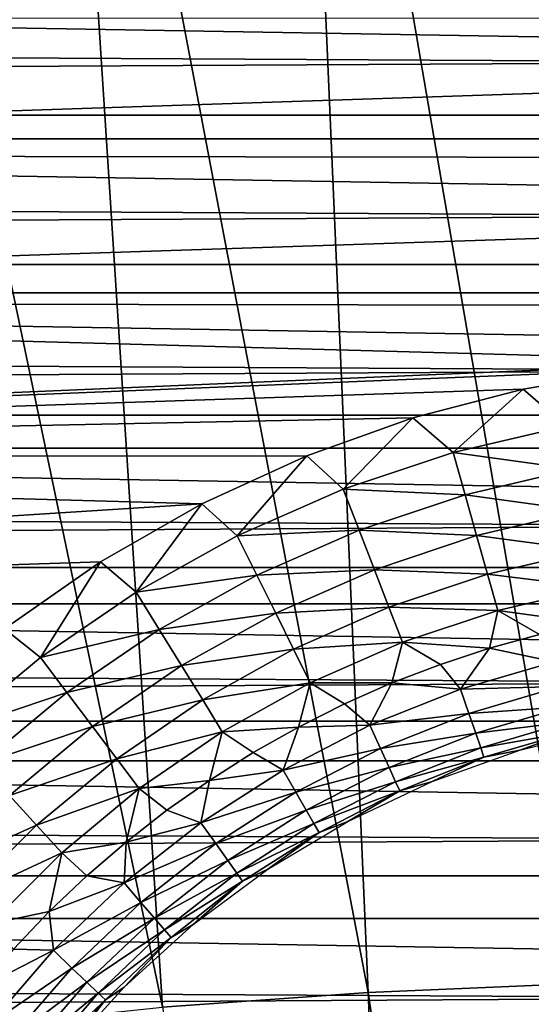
# Model space of a CAD drawing. Header units: millimetres. Extents: x -300 to 300, y -500 to 500.
# Tile 502 of 656: x -9 to -3, y 117 to 129. Entities that reach past the tile are written whole.
import ezdxf

# ---------------------------------------------------------------- set-up
doc = ezdxf.new("R2010")
doc.units = ezdxf.units.MM
doc.header["$LTSCALE"] = 81.481481
for name, color, linetype in [('20', 7, 'CONTINUOUS'), ('34', 7, 'CONTINUOUS'), ('5', 7, 'CONTINUOUS'), ('59', 7, 'CONTINUOUS'), ('6', 7, 'CONTINUOUS'), ('60', 7, 'CONTINUOUS'), ('63', 7, 'CONTINUOUS')]:
    doc.layers.add(name, color=color, linetype=linetype)

msp = doc.modelspace()

# ---------------------------------------------------------------- linework, layer by layer
at = {"layer": '20', "color": 7, "linetype": 'CONTINUOUS'}
for points in [[(-5.718, 136.629, 77.227), (-2.474, 117.736, 77.228), (-2.893, 136.746, 77.231), (-5.718, 136.629, 77.227)], [(-8.475, 136.433, 77.221), (-4.89, 117.635, 77.225), (-5.718, 136.629, 77.227), (-8.475, 136.433, 77.221)], [(-4.89, 117.635, 77.225), (-2.474, 117.736, 77.228), (-5.718, 136.629, 77.227), (-4.89, 117.635, 77.225)], [(-11.164, 136.157, 77.213), (-7.247, 117.465, 77.221), (-8.475, 136.433, 77.221), (-11.164, 136.157, 77.213)], [(-7.247, 117.465, 77.221), (-4.89, 117.635, 77.225), (-8.475, 136.433, 77.221), (-7.247, 117.465, 77.221)], [(-9.546, 117.227, 77.214), (-7.247, 117.465, 77.221), (-11.164, 136.157, 77.213), (-9.546, 117.227, 77.214)], [(-4.89, 117.635, 77.225), (-2.055, 98.482, 77.199), (-2.474, 117.736, 77.228), (-4.89, 117.635, 77.225)], [(-7.247, 117.465, 77.221), (-4.062, 98.397, 77.197), (-4.89, 117.635, 77.225), (-7.247, 117.465, 77.221)], [(-4.062, 98.397, 77.197), (-2.055, 98.482, 77.199), (-4.89, 117.635, 77.225), (-4.062, 98.397, 77.197)]]:
    msp.add_3dface(points, dxfattribs=at)
at = {"layer": '34', "color": 7, "linetype": 'CONTINUOUS'}
for points in [[(-49.332, 129.373, 501.493), (49.963, 127.684, 501.493), (-49.963, 127.684, 501.493), (-49.332, 129.373, 501.493)], [(49.332, 129.373, 501.493), (49.963, 127.684, 501.493), (-49.332, 129.373, 501.493), (49.332, 129.373, 501.493)], [(-49.963, 127.684, 501.493), (50.535, 125.975, 501.493), (-50.535, 125.975, 501.493), (-49.963, 127.684, 501.493)], [(49.963, 127.684, 501.493), (50.535, 125.975, 501.493), (-49.963, 127.684, 501.493), (49.963, 127.684, 501.493)], [(-50.535, 125.975, 501.493), (51.049, 124.247, 501.493), (-51.049, 124.247, 501.493), (-50.535, 125.975, 501.493)], [(50.535, 125.975, 501.493), (51.049, 124.247, 501.493), (-50.535, 125.975, 501.493), (50.535, 125.975, 501.493)], [(-51.049, 124.247, 501.493), (51.504, 122.502, 501.493), (-51.504, 122.502, 501.493), (-51.049, 124.247, 501.493)], [(51.049, 124.247, 501.493), (51.504, 122.502, 501.493), (-51.049, 124.247, 501.493), (51.049, 124.247, 501.493)], [(-51.504, 122.502, 501.493), (51.9, 120.743, 501.493), (-51.9, 120.743, 501.493), (-51.504, 122.502, 501.493)], [(51.504, 122.502, 501.493), (51.9, 120.743, 501.493), (-51.504, 122.502, 501.493), (51.504, 122.502, 501.493)], [(-51.9, 120.743, 501.493), (52.235, 118.972, 501.493), (-52.235, 118.972, 501.493), (-51.9, 120.743, 501.493)], [(51.9, 120.743, 501.493), (52.235, 118.972, 501.493), (-51.9, 120.743, 501.493), (51.9, 120.743, 501.493)], [(-52.235, 118.972, 501.493), (52.51, 117.19, 501.493), (-52.51, 117.19, 501.493), (-52.235, 118.972, 501.493)], [(52.235, 118.972, 501.493), (52.51, 117.19, 501.493), (-52.235, 118.972, 501.493), (52.235, 118.972, 501.493)]]:
    msp.add_3dface(points, dxfattribs=at)
at = {"layer": '5', "color": 7, "linetype": 'CONTINUOUS'}
for points in [[(161.278, 127.414, 11), (-161.278, 127.414, 11), (-161.217, 129.17, 11), (161.278, 127.414, 11)], [(161.217, 129.171, 11), (161.278, 127.414, 11), (-161.217, 129.17, 11), (161.217, 129.171, 11)], [(161.339, 125.648, 11), (-161.339, 125.648, 11), (-161.278, 127.414, 11), (161.339, 125.648, 11)], [(161.278, 127.414, 11), (161.339, 125.648, 11), (-161.278, 127.414, 11), (161.278, 127.414, 11)], [(161.398, 123.872, 11), (-161.398, 123.871, 11), (-161.339, 125.648, 11), (161.398, 123.872, 11)], [(161.339, 125.648, 11), (161.398, 123.872, 11), (-161.339, 125.648, 11), (161.339, 125.648, 11)], [(161.457, 122.086, 11), (-161.457, 122.085, 11), (-161.398, 123.871, 11), (161.457, 122.086, 11)], [(161.398, 123.872, 11), (161.457, 122.086, 11), (-161.398, 123.871, 11), (161.398, 123.872, 11)], [(161.514, 120.289, 11), (-161.514, 120.289, 11), (-161.457, 122.085, 11), (161.514, 120.289, 11)], [(161.457, 122.086, 11), (161.514, 120.289, 11), (-161.457, 122.085, 11), (161.457, 122.086, 11)], [(161.57, 118.482, 11), (-161.57, 118.481, 11), (-161.514, 120.289, 11), (161.57, 118.482, 11)], [(161.514, 120.289, 11), (161.57, 118.482, 11), (-161.514, 120.289, 11), (161.514, 120.289, 11)], [(161.625, 116.664, 11), (-161.625, 116.663, 11), (-161.57, 118.481, 11), (161.625, 116.664, 11)], [(161.57, 118.482, 11), (161.625, 116.664, 11), (-161.57, 118.481, 11), (161.57, 118.482, 11)]]:
    msp.add_3dface(points, dxfattribs=at)
at = {"layer": '59', "color": 7, "linetype": 'CONTINUOUS'}
for points in [[(-3.117, 124.545, 545.993), (-2.626, 124.123, 545.96), (-1.83, 124.762, 545.993), (-3.117, 124.545, 545.993)], [(-4.38, 124.216, 545.993), (-3.918, 123.82, 545.96), (-3.117, 124.545, 545.993), (-4.38, 124.216, 545.993)], [(-3.918, 123.82, 545.96), (-2.626, 124.123, 545.96), (-3.117, 124.545, 545.993), (-3.918, 123.82, 545.96)], [(-5.595, 123.783, 545.993), (-5.177, 123.4, 545.96), (-4.38, 124.216, 545.993), (-5.595, 123.783, 545.993)], [(-5.177, 123.4, 545.96), (-3.918, 123.82, 545.96), (-4.38, 124.216, 545.993), (-5.177, 123.4, 545.96)], [(-2.626, 124.123, 545.96), (-3.918, 123.82, 545.96), (-2.534, 123.629, 545.862), (-2.626, 124.123, 545.96)], [(-6.796, 123.232, 545.993), (-6.391, 122.865, 545.96), (-5.595, 123.783, 545.993), (-6.796, 123.232, 545.993)], [(-6.391, 122.865, 545.96), (-5.177, 123.4, 545.96), (-5.595, 123.783, 545.993), (-6.391, 122.865, 545.96)], [(-3.918, 123.82, 545.96), (-5.177, 123.4, 545.96), (-3.781, 123.337, 545.862), (-3.918, 123.82, 545.96)], [(-2.534, 123.629, 545.862), (-3.918, 123.82, 545.96), (-3.781, 123.337, 545.862), (-2.534, 123.629, 545.862)], [(-2.534, 123.629, 545.862), (-3.781, 123.337, 545.862), (-2.446, 123.151, 545.701), (-2.534, 123.629, 545.862)], [(-5.177, 123.4, 545.96), (-6.391, 122.865, 545.96), (-4.996, 122.931, 545.862), (-5.177, 123.4, 545.96)], [(-3.781, 123.337, 545.862), (-5.177, 123.4, 545.96), (-4.996, 122.931, 545.862), (-3.781, 123.337, 545.862)], [(-3.781, 123.337, 545.862), (-4.996, 122.931, 545.862), (-3.649, 122.869, 545.701), (-3.781, 123.337, 545.862)], [(-2.446, 123.151, 545.701), (-3.781, 123.337, 545.862), (-3.649, 122.869, 545.701), (-2.446, 123.151, 545.701)], [(-7.96, 122.567, 545.993), (-7.551, 122.22, 545.96), (-6.796, 123.232, 545.993), (-7.96, 122.567, 545.993)], [(-7.551, 122.22, 545.96), (-6.391, 122.865, 545.96), (-6.796, 123.232, 545.993), (-7.551, 122.22, 545.96)], [(-2.446, 123.151, 545.701), (-3.649, 122.869, 545.701), (-2.361, 122.697, 545.479), (-2.446, 123.151, 545.701)], [(-6.391, 122.865, 545.96), (-7.551, 122.22, 545.96), (-6.167, 122.415, 545.862), (-6.391, 122.865, 545.96)], [(-4.996, 122.931, 545.862), (-6.391, 122.865, 545.96), (-6.167, 122.415, 545.862), (-4.996, 122.931, 545.862)], [(-4.996, 122.931, 545.862), (-6.167, 122.415, 545.862), (-4.82, 122.477, 545.701), (-4.996, 122.931, 545.862)], [(-3.649, 122.869, 545.701), (-4.996, 122.931, 545.862), (-4.82, 122.477, 545.701), (-3.649, 122.869, 545.701)], [(-3.649, 122.869, 545.701), (-4.82, 122.477, 545.701), (-3.523, 122.425, 545.479), (-3.649, 122.869, 545.701)], [(-2.361, 122.697, 545.479), (-3.649, 122.869, 545.701), (-3.523, 122.425, 545.479), (-2.361, 122.697, 545.479)], [(-2.361, 122.697, 545.479), (-3.523, 122.425, 545.479), (-2.283, 122.275, 545.2), (-2.361, 122.697, 545.479)], [(-9.059, 121.799, 545.993), (-8.646, 121.472, 545.96), (-7.96, 122.567, 545.993), (-9.059, 121.799, 545.993)], [(-8.646, 121.472, 545.96), (-7.551, 122.22, 545.96), (-7.96, 122.567, 545.993), (-8.646, 121.472, 545.96)], [(-6.167, 122.415, 545.862), (-7.551, 122.22, 545.96), (-7.286, 121.793, 545.862), (-6.167, 122.415, 545.862)], [(-6.167, 122.415, 545.862), (-7.286, 121.793, 545.862), (-5.951, 121.979, 545.701), (-6.167, 122.415, 545.862)], [(-4.82, 122.477, 545.701), (-6.167, 122.415, 545.862), (-5.951, 121.979, 545.701), (-4.82, 122.477, 545.701)], [(-4.82, 122.477, 545.701), (-5.951, 121.979, 545.701), (-4.654, 122.047, 545.479), (-4.82, 122.477, 545.701)], [(-3.523, 122.425, 545.479), (-4.82, 122.477, 545.701), (-4.654, 122.047, 545.479), (-3.523, 122.425, 545.479)], [(-3.523, 122.425, 545.479), (-4.654, 122.047, 545.479), (-3.406, 122.012, 545.2), (-3.523, 122.425, 545.479)], [(-2.283, 122.275, 545.2), (-3.523, 122.425, 545.479), (-3.406, 122.012, 545.2), (-2.283, 122.275, 545.2)], [(-2.283, 122.275, 545.2), (-3.406, 122.012, 545.2), (-2.349, 121.867, 544.87), (-2.283, 122.275, 545.2)], [(-7.551, 122.22, 545.96), (-8.646, 121.472, 545.96), (-7.286, 121.793, 545.862), (-7.551, 122.22, 545.96)], [(-4.654, 122.047, 545.479), (-5.951, 121.979, 545.701), (-5.746, 121.566, 545.479), (-4.654, 122.047, 545.479)], [(-4.654, 122.047, 545.479), (-5.746, 121.566, 545.479), (-4.499, 121.646, 545.2), (-4.654, 122.047, 545.479)], [(-3.406, 122.012, 545.2), (-4.654, 122.047, 545.479), (-4.499, 121.646, 545.2), (-3.406, 122.012, 545.2)], [(-5.951, 121.979, 545.701), (-7.286, 121.793, 545.862), (-7.031, 121.379, 545.701), (-5.951, 121.979, 545.701)], [(-5.951, 121.979, 545.701), (-7.031, 121.379, 545.701), (-5.746, 121.566, 545.479), (-5.951, 121.979, 545.701)], [(-3.406, 122.012, 545.2), (-4.499, 121.646, 545.2), (-3.501, 121.579, 544.87), (-3.406, 122.012, 545.2)], [(-2.928, 121.737, 544.87), (-3.406, 122.012, 545.2), (-3.501, 121.579, 544.87), (-2.928, 121.737, 544.87)], [(-2.349, 121.867, 544.87), (-3.406, 122.012, 545.2), (-2.928, 121.737, 544.87), (-2.349, 121.867, 544.87)], [(-9.668, 120.625, 545.96), (-8.646, 121.472, 545.96), (-9.059, 121.799, 545.993), (-9.668, 120.625, 545.96)], [(-7.286, 121.793, 545.862), (-8.646, 121.472, 545.96), (-8.344, 121.07, 545.862), (-7.286, 121.793, 545.862)], [(-7.286, 121.793, 545.862), (-8.344, 121.07, 545.862), (-7.031, 121.379, 545.701), (-7.286, 121.793, 545.862)], [(-4.499, 121.646, 545.2), (-5.746, 121.566, 545.479), (-5.555, 121.181, 545.2), (-4.499, 121.646, 545.2)], [(-4.499, 121.646, 545.2), (-5.555, 121.181, 545.2), (-4.619, 121.18, 544.87), (-4.499, 121.646, 545.2)], [(-4.065, 121.393, 544.87), (-4.499, 121.646, 545.2), (-4.619, 121.18, 544.87), (-4.065, 121.393, 544.87)], [(-3.501, 121.579, 544.87), (-4.499, 121.646, 545.2), (-4.065, 121.393, 544.87), (-3.501, 121.579, 544.87)], [(-5.746, 121.566, 545.479), (-7.031, 121.379, 545.701), (-6.788, 120.987, 545.479), (-5.746, 121.566, 545.479)], [(-5.746, 121.566, 545.479), (-6.788, 120.987, 545.479), (-5.555, 121.181, 545.2), (-5.746, 121.566, 545.479)], [(-8.646, 121.472, 545.96), (-9.668, 120.625, 545.96), (-8.344, 121.07, 545.862), (-8.646, 121.472, 545.96)], [(-7.031, 121.379, 545.701), (-8.344, 121.07, 545.862), (-8.051, 120.682, 545.701), (-7.031, 121.379, 545.701)], [(-7.031, 121.379, 545.701), (-8.051, 120.682, 545.701), (-6.788, 120.987, 545.479), (-7.031, 121.379, 545.701)], [(-5.555, 121.181, 545.2), (-6.788, 120.987, 545.479), (-6.563, 120.621, 545.2), (-5.555, 121.181, 545.2)], [(-5.555, 121.181, 545.2), (-6.563, 120.621, 545.2), (-5.692, 120.674, 544.87), (-5.555, 121.181, 545.2)], [(-5.162, 120.94, 544.87), (-5.555, 121.181, 545.2), (-5.692, 120.674, 544.87), (-5.162, 120.94, 544.87)], [(-4.619, 121.18, 544.87), (-5.555, 121.181, 545.2), (-5.162, 120.94, 544.87), (-4.619, 121.18, 544.87)], [(-8.344, 121.07, 545.862), (-9.668, 120.625, 545.96), (-9.329, 120.253, 545.862), (-8.344, 121.07, 545.862)], [(-8.344, 121.07, 545.862), (-9.329, 120.253, 545.862), (-8.051, 120.682, 545.701), (-8.344, 121.07, 545.862)], [(-6.788, 120.987, 545.479), (-8.051, 120.682, 545.701), (-7.773, 120.313, 545.479), (-6.788, 120.987, 545.479)], [(-6.788, 120.987, 545.479), (-7.773, 120.313, 545.479), (-6.563, 120.621, 545.2), (-6.788, 120.987, 545.479)], [(-8.051, 120.682, 545.701), (-9.329, 120.253, 545.862), (-9.002, 119.893, 545.701), (-8.051, 120.682, 545.701)], [(-8.051, 120.682, 545.701), (-9.002, 119.893, 545.701), (-7.773, 120.313, 545.479), (-8.051, 120.682, 545.701)], [(-6.563, 120.621, 545.2), (-7.773, 120.313, 545.479), (-7.515, 119.97, 545.2), (-6.563, 120.621, 545.2)], [(-6.563, 120.621, 545.2), (-7.515, 119.97, 545.2), (-6.711, 120.064, 544.87), (-6.563, 120.621, 545.2)], [(-6.209, 120.382, 544.87), (-6.563, 120.621, 545.2), (-6.711, 120.064, 544.87), (-6.209, 120.382, 544.87)], [(-5.692, 120.674, 544.87), (-6.563, 120.621, 545.2), (-6.209, 120.382, 544.87), (-5.692, 120.674, 544.87)], [(-7.773, 120.313, 545.479), (-9.002, 119.893, 545.701), (-8.692, 119.552, 545.479), (-7.773, 120.313, 545.479)], [(-7.773, 120.313, 545.479), (-8.692, 119.552, 545.479), (-7.515, 119.97, 545.2), (-7.773, 120.313, 545.479)], [(-6.711, 120.064, 544.87), (-7.515, 119.97, 545.2), (-7.197, 119.723, 544.87), (-6.711, 120.064, 544.87)], [(-7.515, 119.97, 545.2), (-8.692, 119.552, 545.479), (-8.403, 119.235, 545.2), (-7.515, 119.97, 545.2)], [(-7.515, 119.97, 545.2), (-8.403, 119.235, 545.2), (-7.665, 119.358, 544.87), (-7.515, 119.97, 545.2)], [(-7.197, 119.723, 544.87), (-7.515, 119.97, 545.2), (-7.665, 119.358, 544.87), (-7.197, 119.723, 544.87)], [(-9.002, 119.893, 545.701), (-9.877, 119.021, 545.701), (-8.692, 119.552, 545.479), (-9.002, 119.893, 545.701)], [(-8.692, 119.552, 545.479), (-9.877, 119.021, 545.701), (-9.536, 118.709, 545.479), (-8.692, 119.552, 545.479)], [(-8.692, 119.552, 545.479), (-9.536, 118.709, 545.479), (-8.403, 119.235, 545.2), (-8.692, 119.552, 545.479)], [(-7.665, 119.358, 544.87), (-8.403, 119.235, 545.2), (-8.115, 118.971, 544.87), (-7.665, 119.358, 544.87)], [(-8.403, 119.235, 545.2), (-9.536, 118.709, 545.479), (-9.219, 118.42, 545.2), (-8.403, 119.235, 545.2)], [(-8.403, 119.235, 545.2), (-9.219, 118.42, 545.2), (-8.546, 118.562, 544.87), (-8.403, 119.235, 545.2)], [(-8.115, 118.971, 544.87), (-8.403, 119.235, 545.2), (-8.546, 118.562, 544.87), (-8.115, 118.971, 544.87)], [(-8.546, 118.562, 544.87), (-9.219, 118.42, 545.2), (-8.956, 118.132, 544.87), (-8.546, 118.562, 544.87)]]:
    msp.add_3dface(points, dxfattribs=at)
at = {"layer": '6', "color": 7, "linetype": 'CONTINUOUS'}
for points in [[(161.217, 129.17, 16), (-161.217, 129.171, 16), (-161.278, 127.414, 16), (161.217, 129.17, 16)], [(161.278, 127.414, 16), (161.217, 129.17, 16), (-161.278, 127.414, 16), (161.278, 127.414, 16)], [(161.339, 125.648, 16), (161.278, 127.414, 16), (-161.339, 125.648, 16), (161.339, 125.648, 16)], [(161.278, 127.414, 16), (-161.278, 127.414, 16), (-161.339, 125.648, 16), (161.278, 127.414, 16)], [(161.398, 123.871, 16), (161.339, 125.648, 16), (-161.398, 123.872, 16), (161.398, 123.871, 16)], [(161.339, 125.648, 16), (-161.339, 125.648, 16), (-161.398, 123.872, 16), (161.339, 125.648, 16)], [(161.398, 123.871, 16), (-161.398, 123.872, 16), (-161.457, 122.086, 16), (161.398, 123.871, 16)], [(161.457, 122.085, 16), (161.398, 123.871, 16), (-161.457, 122.086, 16), (161.457, 122.085, 16)], [(161.457, 122.085, 16), (-161.457, 122.086, 16), (-161.514, 120.289, 16), (161.457, 122.085, 16)], [(161.514, 120.289, 16), (161.457, 122.085, 16), (-161.514, 120.289, 16), (161.514, 120.289, 16)], [(161.57, 118.481, 16), (161.514, 120.289, 16), (-161.57, 118.482, 16), (161.57, 118.481, 16)], [(161.514, 120.289, 16), (-161.514, 120.289, 16), (-161.57, 118.482, 16), (161.514, 120.289, 16)], [(161.57, 118.481, 16), (-161.57, 118.482, 16), (-161.625, 116.664, 16), (161.57, 118.481, 16)], [(161.625, 116.663, 16), (161.57, 118.481, 16), (-161.625, 116.664, 16), (161.625, 116.663, 16)]]:
    msp.add_3dface(points, dxfattribs=at)
at = {"layer": '60', "color": 7, "linetype": 'CONTINUOUS'}
for points in [[(-2.928, 121.737, 544.87), (-3.501, 121.579, 544.87), (-2.76, 121.424, 544.492), (-2.928, 121.737, 544.87)], [(-3.501, 121.579, 544.87), (-4.065, 121.393, 544.87), (-3.833, 121.109, 544.492), (-3.501, 121.579, 544.87)], [(-2.76, 121.424, 544.492), (-3.501, 121.579, 544.87), (-3.833, 121.109, 544.492), (-2.76, 121.424, 544.492)], [(-4.065, 121.393, 544.87), (-4.619, 121.18, 544.87), (-3.833, 121.109, 544.492), (-4.065, 121.393, 544.87)], [(-2.76, 121.424, 544.492), (-3.833, 121.109, 544.492), (-2.691, 121.138, 544.072), (-2.76, 121.424, 544.492)], [(-4.619, 121.18, 544.87), (-5.162, 120.94, 544.87), (-4.872, 120.695, 544.492), (-4.619, 121.18, 544.87)], [(-3.833, 121.109, 544.492), (-4.619, 121.18, 544.87), (-4.872, 120.695, 544.492), (-3.833, 121.109, 544.492)], [(-2.691, 121.138, 544.072), (-3.833, 121.109, 544.492), (-3.738, 120.832, 544.072), (-2.691, 121.138, 544.072)], [(-2.691, 121.138, 544.072), (-3.738, 120.832, 544.072), (-2.635, 120.907, 543.619), (-2.691, 121.138, 544.072)], [(-3.833, 121.109, 544.492), (-4.872, 120.695, 544.492), (-3.738, 120.832, 544.072), (-3.833, 121.109, 544.492)], [(-5.162, 120.94, 544.87), (-5.692, 120.674, 544.87), (-4.872, 120.695, 544.492), (-5.162, 120.94, 544.87)], [(-3.738, 120.832, 544.072), (-4.872, 120.695, 544.492), (-4.75, 120.428, 544.072), (-3.738, 120.832, 544.072)], [(-3.738, 120.832, 544.072), (-4.75, 120.428, 544.072), (-3.66, 120.607, 543.619), (-3.738, 120.832, 544.072)], [(-2.635, 120.907, 543.619), (-3.738, 120.832, 544.072), (-3.66, 120.607, 543.619), (-2.635, 120.907, 543.619)], [(-2.635, 120.907, 543.619), (-3.66, 120.607, 543.619), (-2.593, 120.734, 543.139), (-2.635, 120.907, 543.619)], [(-4.872, 120.695, 544.492), (-5.692, 120.674, 544.87), (-5.867, 120.183, 544.492), (-4.872, 120.695, 544.492)], [(-4.872, 120.695, 544.492), (-5.867, 120.183, 544.492), (-4.75, 120.428, 544.072), (-4.872, 120.695, 544.492)], [(-2.593, 120.734, 543.139), (-3.66, 120.607, 543.619), (-3.602, 120.439, 543.139), (-2.593, 120.734, 543.139)], [(-2.566, 120.622, 542.64), (-2.593, 120.734, 543.139), (-3.602, 120.439, 543.139), (-2.566, 120.622, 542.64)], [(-5.692, 120.674, 544.87), (-6.209, 120.382, 544.87), (-5.867, 120.183, 544.492), (-5.692, 120.674, 544.87)], [(-3.66, 120.607, 543.619), (-4.75, 120.428, 544.072), (-4.652, 120.211, 543.619), (-3.66, 120.607, 543.619)], [(-3.66, 120.607, 543.619), (-4.652, 120.211, 543.619), (-3.602, 120.439, 543.139), (-3.66, 120.607, 543.619)], [(-3.565, 120.33, 542.64), (-2.566, 120.622, 542.64), (-3.602, 120.439, 543.139), (-3.565, 120.33, 542.64)], [(-2.566, 120.622, 542.64), (-3.565, 120.33, 542.64), (-3.156, 120.41, 542.132), (-2.566, 120.622, 542.64)], [(-2.121, 120.669, 542.132), (-2.566, 120.622, 542.64), (-3.156, 120.41, 542.132), (-2.121, 120.669, 542.132)], [(-6.209, 120.382, 544.87), (-6.711, 120.064, 544.87), (-5.867, 120.183, 544.492), (-6.209, 120.382, 544.87)], [(-4.75, 120.428, 544.072), (-5.867, 120.183, 544.492), (-5.72, 119.929, 544.072), (-4.75, 120.428, 544.072)], [(-4.75, 120.428, 544.072), (-5.72, 119.929, 544.072), (-4.652, 120.211, 543.619), (-4.75, 120.428, 544.072)], [(-3.602, 120.439, 543.139), (-4.652, 120.211, 543.619), (-4.578, 120.049, 543.139), (-3.602, 120.439, 543.139)], [(-3.565, 120.33, 542.64), (-3.602, 120.439, 543.139), (-4.578, 120.049, 543.139), (-3.565, 120.33, 542.64)], [(-3.156, 120.41, 542.132), (-3.565, 120.33, 542.64), (-4.16, 120.051, 542.132), (-3.156, 120.41, 542.132)], [(-4.53, 119.945, 542.64), (-3.565, 120.33, 542.64), (-4.578, 120.049, 543.139), (-4.53, 119.945, 542.64)], [(-3.565, 120.33, 542.64), (-4.53, 119.945, 542.64), (-4.16, 120.051, 542.132), (-3.565, 120.33, 542.64)], [(-5.867, 120.183, 544.492), (-6.711, 120.064, 544.87), (-6.808, 119.579, 544.492), (-5.867, 120.183, 544.492)], [(-5.867, 120.183, 544.492), (-6.808, 119.579, 544.492), (-5.72, 119.929, 544.072), (-5.867, 120.183, 544.492)], [(-4.652, 120.211, 543.619), (-5.72, 119.929, 544.072), (-5.601, 119.723, 543.619), (-4.652, 120.211, 543.619)], [(-4.652, 120.211, 543.619), (-5.601, 119.723, 543.619), (-4.578, 120.049, 543.139), (-4.652, 120.211, 543.619)], [(-6.711, 120.064, 544.87), (-7.197, 119.723, 544.87), (-6.808, 119.579, 544.492), (-6.711, 120.064, 544.87)], [(-4.578, 120.049, 543.139), (-5.601, 119.723, 543.619), (-5.513, 119.569, 543.139), (-4.578, 120.049, 543.139)], [(-4.53, 119.945, 542.64), (-4.578, 120.049, 543.139), (-5.513, 119.569, 543.139), (-4.53, 119.945, 542.64)], [(-4.16, 120.051, 542.132), (-4.53, 119.945, 542.64), (-5.125, 119.595, 542.132), (-4.16, 120.051, 542.132)], [(-5.72, 119.929, 544.072), (-6.808, 119.579, 544.492), (-6.638, 119.34, 544.072), (-5.72, 119.929, 544.072)], [(-5.72, 119.929, 544.072), (-6.638, 119.34, 544.072), (-5.601, 119.723, 543.619), (-5.72, 119.929, 544.072)], [(-5.455, 119.469, 542.64), (-4.53, 119.945, 542.64), (-5.513, 119.569, 543.139), (-5.455, 119.469, 542.64)], [(-4.53, 119.945, 542.64), (-5.455, 119.469, 542.64), (-5.125, 119.595, 542.132), (-4.53, 119.945, 542.64)], [(-7.197, 119.723, 544.87), (-7.665, 119.358, 544.87), (-6.808, 119.579, 544.492), (-7.197, 119.723, 544.87)], [(-5.601, 119.723, 543.619), (-6.638, 119.34, 544.072), (-6.5, 119.146, 543.619), (-5.601, 119.723, 543.619)], [(-5.601, 119.723, 543.619), (-6.5, 119.146, 543.619), (-5.513, 119.569, 543.139), (-5.601, 119.723, 543.619)], [(-6.808, 119.579, 544.492), (-7.665, 119.358, 544.87), (-7.688, 118.889, 544.492), (-6.808, 119.579, 544.492)], [(-6.808, 119.579, 544.492), (-7.688, 118.889, 544.492), (-6.638, 119.34, 544.072), (-6.808, 119.579, 544.492)], [(-5.513, 119.569, 543.139), (-6.5, 119.146, 543.619), (-6.397, 119.001, 543.139), (-5.513, 119.569, 543.139)], [(-5.455, 119.469, 542.64), (-5.513, 119.569, 543.139), (-6.397, 119.001, 543.139), (-5.455, 119.469, 542.64)], [(-5.125, 119.595, 542.132), (-5.455, 119.469, 542.64), (-6.04, 119.047, 542.132), (-5.125, 119.595, 542.132)], [(-6.331, 118.908, 542.64), (-5.455, 119.469, 542.64), (-6.397, 119.001, 543.139), (-6.331, 118.908, 542.64)], [(-5.455, 119.469, 542.64), (-6.331, 118.908, 542.64), (-6.04, 119.047, 542.132), (-5.455, 119.469, 542.64)], [(-7.665, 119.358, 544.87), (-8.115, 118.971, 544.87), (-7.688, 118.889, 544.492), (-7.665, 119.358, 544.87)], [(-6.638, 119.34, 544.072), (-7.688, 118.889, 544.492), (-7.496, 118.667, 544.072), (-6.638, 119.34, 544.072)], [(-6.638, 119.34, 544.072), (-7.496, 118.667, 544.072), (-6.5, 119.146, 543.619), (-6.638, 119.34, 544.072)], [(-6.5, 119.146, 543.619), (-7.496, 118.667, 544.072), (-7.34, 118.487, 543.619), (-6.5, 119.146, 543.619)], [(-6.5, 119.146, 543.619), (-7.34, 118.487, 543.619), (-6.397, 119.001, 543.139), (-6.5, 119.146, 543.619)], [(-6.397, 119.001, 543.139), (-7.34, 118.487, 543.619), (-7.224, 118.353, 543.139), (-6.397, 119.001, 543.139)], [(-6.331, 118.908, 542.64), (-6.397, 119.001, 543.139), (-7.224, 118.353, 543.139), (-6.331, 118.908, 542.64)], [(-6.04, 119.047, 542.132), (-6.331, 118.908, 542.64), (-6.897, 118.412, 542.132), (-6.04, 119.047, 542.132)], [(-8.115, 118.971, 544.87), (-8.546, 118.562, 544.87), (-7.688, 118.889, 544.492), (-8.115, 118.971, 544.87)], [(-7.688, 118.889, 544.492), (-8.546, 118.562, 544.87), (-8.498, 118.118, 544.492), (-7.688, 118.889, 544.492)], [(-7.688, 118.889, 544.492), (-8.498, 118.118, 544.492), (-7.496, 118.667, 544.072), (-7.688, 118.889, 544.492)], [(-7.149, 118.266, 542.64), (-6.331, 118.908, 542.64), (-7.224, 118.353, 543.139), (-7.149, 118.266, 542.64)], [(-6.331, 118.908, 542.64), (-7.149, 118.266, 542.64), (-6.897, 118.412, 542.132), (-6.331, 118.908, 542.64)], [(-7.496, 118.667, 544.072), (-8.498, 118.118, 544.492), (-8.286, 117.915, 544.072), (-7.496, 118.667, 544.072)], [(-7.496, 118.667, 544.072), (-8.286, 117.915, 544.072), (-7.34, 118.487, 543.619), (-7.496, 118.667, 544.072)], [(-8.546, 118.562, 544.87), (-8.956, 118.132, 544.87), (-8.498, 118.118, 544.492), (-8.546, 118.562, 544.87)], [(-7.34, 118.487, 543.619), (-8.286, 117.915, 544.072), (-8.114, 117.751, 543.619), (-7.34, 118.487, 543.619)], [(-7.34, 118.487, 543.619), (-8.114, 117.751, 543.619), (-7.224, 118.353, 543.139), (-7.34, 118.487, 543.619)], [(-7.224, 118.353, 543.139), (-8.114, 117.751, 543.619), (-7.985, 117.628, 543.139), (-7.224, 118.353, 543.139)], [(-7.149, 118.266, 542.64), (-7.224, 118.353, 543.139), (-7.985, 117.628, 543.139), (-7.149, 118.266, 542.64)], [(-6.897, 118.412, 542.132), (-7.149, 118.266, 542.64), (-7.688, 117.695, 542.132), (-6.897, 118.412, 542.132)], [(-7.902, 117.549, 542.64), (-7.149, 118.266, 542.64), (-7.985, 117.628, 543.139), (-7.902, 117.549, 542.64)], [(-7.149, 118.266, 542.64), (-7.902, 117.549, 542.64), (-7.688, 117.695, 542.132), (-7.149, 118.266, 542.64)], [(-8.956, 118.132, 544.87), (-9.344, 117.683, 544.87), (-8.498, 118.118, 544.492), (-8.956, 118.132, 544.87)], [(-8.498, 118.118, 544.492), (-9.344, 117.683, 544.87), (-9.231, 117.273, 544.492), (-8.498, 118.118, 544.492)], [(-8.498, 118.118, 544.492), (-9.231, 117.273, 544.492), (-8.286, 117.915, 544.072), (-8.498, 118.118, 544.492)], [(-8.286, 117.915, 544.072), (-9.231, 117.273, 544.492), (-9, 117.092, 544.072), (-8.286, 117.915, 544.072)], [(-8.286, 117.915, 544.072), (-9, 117.092, 544.072), (-8.114, 117.751, 543.619), (-8.286, 117.915, 544.072)], [(-8.114, 117.751, 543.619), (-9, 117.092, 544.072), (-8.814, 116.945, 543.619), (-8.114, 117.751, 543.619)], [(-8.114, 117.751, 543.619), (-8.814, 116.945, 543.619), (-7.985, 117.628, 543.139), (-8.114, 117.751, 543.619)], [(-7.688, 117.695, 542.132), (-7.902, 117.549, 542.64), (-8.405, 116.905, 542.132), (-7.688, 117.695, 542.132)], [(-7.985, 117.628, 543.139), (-8.814, 116.945, 543.619), (-8.674, 116.834, 543.139), (-7.985, 117.628, 543.139)], [(-7.902, 117.549, 542.64), (-7.985, 117.628, 543.139), (-8.674, 116.834, 543.139), (-7.902, 117.549, 542.64)], [(-8.584, 116.763, 542.64), (-7.902, 117.549, 542.64), (-8.674, 116.834, 543.139), (-8.584, 116.763, 542.64)], [(-7.902, 117.549, 542.64), (-8.584, 116.763, 542.64), (-8.405, 116.905, 542.132), (-7.902, 117.549, 542.64)]]:
    msp.add_3dface(points, dxfattribs=at)
at = {"layer": '63', "color": 7, "linetype": 'CONTINUOUS'}
for points in [[(22.803, 128.792, 545.993), (-22.801, 128.794, 545.993), (-24.002, 127.233, 545.993), (22.803, 128.792, 545.993)], [(24.054, 127.161, 545.993), (22.803, 128.792, 545.993), (-24.002, 127.233, 545.993), (24.054, 127.161, 545.993)], [(24.054, 127.161, 545.993), (-24.002, 127.233, 545.993), (-25.131, 125.541, 545.993), (24.054, 127.161, 545.993)], [(25.177, 125.466, 545.993), (24.054, 127.161, 545.993), (-25.131, 125.541, 545.993), (25.177, 125.466, 545.993)], [(-25.131, 125.541, 545.993), (-26.141, 123.775, 545.993), (-0.529, 124.866, 545.993), (-25.131, 125.541, 545.993)], [(25.177, 125.466, 545.993), (-25.131, 125.541, 545.993), (-0.529, 124.866, 545.993), (25.177, 125.466, 545.993)], [(-26.141, 123.775, 545.993), (-1.83, 124.762, 545.993), (-0.529, 124.866, 545.993), (-26.141, 123.775, 545.993)], [(-26.141, 123.775, 545.993), (-3.117, 124.545, 545.993), (-1.83, 124.762, 545.993), (-26.141, 123.775, 545.993)], [(-26.141, 123.775, 545.993), (-4.38, 124.216, 545.993), (-3.117, 124.545, 545.993), (-26.141, 123.775, 545.993)], [(-26.141, 123.775, 545.993), (-5.595, 123.783, 545.993), (-4.38, 124.216, 545.993), (-26.141, 123.775, 545.993)], [(-26.141, 123.775, 545.993), (-27.026, 121.944, 545.993), (-6.796, 123.232, 545.993), (-26.141, 123.775, 545.993)], [(-26.141, 123.775, 545.993), (-6.796, 123.232, 545.993), (-5.595, 123.783, 545.993), (-26.141, 123.775, 545.993)], [(-27.026, 121.944, 545.993), (-7.96, 122.567, 545.993), (-6.796, 123.232, 545.993), (-27.026, 121.944, 545.993)], [(-27.026, 121.944, 545.993), (-9.059, 121.799, 545.993), (-7.96, 122.567, 545.993), (-27.026, 121.944, 545.993)]]:
    msp.add_3dface(points, dxfattribs=at)

doc.saveas('drawing.dxf')
